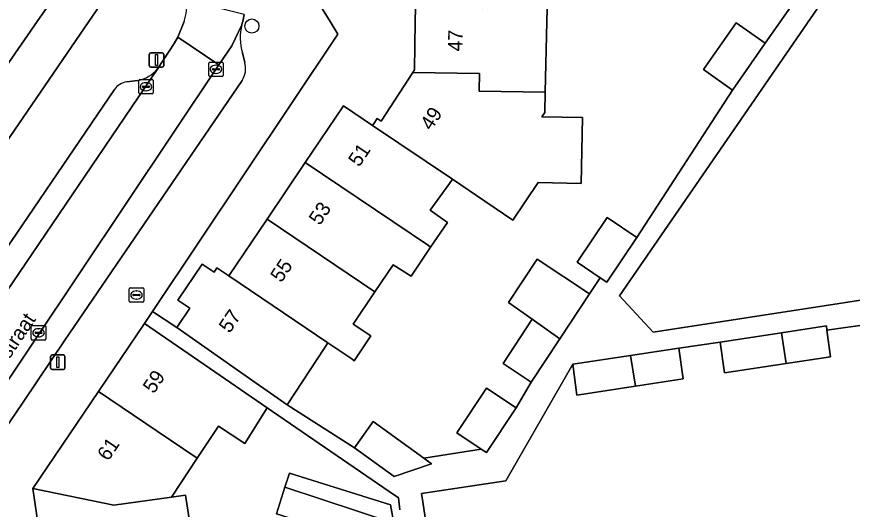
# Model space of a CAD drawing. Extents: x 159279 to 160377, y 384531 to 385888.
# Drawn here: x 159929.1 to 159986.7, y 384966.3 to 385000.3 of the extents above; entities that cross this region are included whole.
import ezdxf

# ---------------------------------------------------------------- set-up
doc = ezdxf.new("R2010")
doc.units = 0
for name, color, linetype in [('IMGEO_Boom', 7, 'Continuous'), ('IMGEO_Brandkraan', 7, 'Continuous'), ('IMGEO_Erf', 7, 'Continuous'), ('IMGEO_Kolk', 7, 'Continuous'), ('IMGEO_Lichtmast', 7, 'Continuous'), ('IMGEO_Openbare_ruimte_label', 7, 'Continuous'), ('IMGEO_Pand', 7, 'Continuous'), ('IMGEO_Pand_nummerreeks', 7, 'Continuous'), ('IMGEO_Parkeervlak_open', 7, 'Continuous'), ('IMGEO_Rijbaan_lokaal_open', 7, 'Continuous'), ('IMGEO_Voetpad_open', 7, 'Continuous')]:
    doc.layers.add(name, color=color, linetype=linetype)

msp = doc.modelspace()

# ---------------------------------------------------------------- linework, layer by layer
at = {"layer": 'IMGEO_Boom'}
msp.add_circle((159945.292, 384999.683), 0.489, dxfattribs=at)
at = {"layer": 'IMGEO_Brandkraan'}
for p, q in [((159936.904, 384981.624), (159937.756, 384981.624)), ((159936.829, 384980.698), (159936.829, 384981.55)), ((159937.088, 384981.118), (159937.088, 384981.13)), ((159937.526, 384981.081), (159937.128, 384981.081)), ((159937.131, 384981.167), (159937.529, 384981.167)), ((159937.317, 384981.404), (159937.342, 384981.404)), ((159937.572, 384981.13), (159937.572, 384981.118)), ((159937.83, 384981.55), (159937.83, 384980.698)), ((159937.756, 384980.624), (159936.904, 384980.624)), ((159937.34, 384980.844), (159937.315, 384980.844))]:
    msp.add_line(p, q, dxfattribs=at)
for points in [[(159936.904, 384981.624), (159937.756, 384981.624)], [(159936.829, 384980.698), (159936.829, 384981.55)], [(159937.83, 384981.55), (159937.83, 384980.698)], [(159937.756, 384980.624), (159936.904, 384980.624)]]:
    msp.add_lwpolyline(points, dxfattribs=at)
for centre, radius, start, end in [((159936.906, 384981.548), 0.0765, 91.55205, 178.44795), ((159936.906, 384981.548), 0.0765, 91.55205, 178.44795), ((159937.754, 384981.548), 0.0765, 1.55205, 88.44795), ((159937.754, 384981.548), 0.0765, 1.55205, 88.44795), ((159937.128, 384981.127), 0.0403, 85.87752, 175.75265), ((159937.125, 384981.117), 0.0366, 178.93798, 274.71019), ((159937.529, 384981.124), 0.043, 264.86636, 352.45326), ((159937.533, 384981.129), 0.0386, 1.73085, 96.63898), ((159936.906, 384980.7), 0.0765, 181.55205, 268.44795), ((159936.906, 384980.7), 0.0765, 181.55205, 268.44795), ((159937.754, 384980.7), 0.0765, 271.55205, 358.44795), ((159937.754, 384980.7), 0.0765, 271.55205, 358.44795)]:
    msp.add_arc(centre, radius, start, end, dxfattribs=at)
for centre, major_axis, ratio, start_param, end_param in [((159937.316, 384981.124), (-0.387, 0.002), 0.722429, 4.712389, 7.853982), ((159937.341, 384981.124), (-0.39, 0.002), 0.717154, 1.570796, 4.712389)]:
    msp.add_ellipse(centre, major_axis=major_axis, ratio=ratio, start_param=start_param, end_param=end_param, dxfattribs=at)
at = {"layer": 'IMGEO_Erf'}
for points in [[(159926.157, 384988.496), (159934.035, 385000), (159936.519, 385003.628), (159888.362, 385080.722)], [(159921.539, 385046.778), (159950.682, 385000), (159951.23, 384999.12), (159938.432, 384979.992), (159940.104, 384978.873), (159941.005, 384980.211), (159940.176, 384980.77), (159941.852, 384983.259), (159942.681, 384982.7), (159942.88, 384982.995), (159943.709, 384982.436), (159946.343, 384986.348), (159948.977, 384990.261), (159951.612, 384994.174), (159953.621, 384992.819), (159953.728, 384992.984), (159953.94, 384993.31), (159954.216, 384993.129), (159956.396, 384996.479), (159956.518, 384996.666), (159956.566, 385000), (159956.58, 385000.928)], [(159925.952, 385015.146), (159931.428, 385006.383), (159933.082, 385003.735), (159930.485, 385000), (159926.55, 384994.34)], [(159965.676, 385001.696), (159965.638, 385000), (159965.529, 384995.121), (159965.498, 384993.715), (159965.299, 384993.422), (159968.104, 384993.36), (159968.003, 384988.815), (159965.047, 384988.88), (159963.292, 384986.293), (159961.351, 384987.603), (159959.125, 384989.105), (159958.923, 384988.823), (159957.599, 384986.97), (159958.79, 384986.134), (159957.624, 384984.42), (159956.27, 384982.43), (159955.029, 384983.206), (159953.77, 384981.336), (159952.28, 384979.123), (159953.492, 384978.307), (159952.357, 384976.592), (159952.188, 384976.714), (159950.536, 384977.829), (159950.325, 384977.509), (159947.72, 384973.551), (159952.36, 384970.581), (159953.663, 384972.387), (159957.158, 384969.866), (159961.113, 384970.486), (159959.424, 384971.605), (159961.471, 384974.694), (159963.514, 384973.34), (159964.568, 384975.116), (159962.618, 384976.402), (159964.632, 384979.455), (159963.004, 384980.609), (159964.969, 384983.589), (159968.584, 384981.204), (159969.324, 384982.307), (159967.721, 384983.382), (159969.791, 384986.468), (159971.849, 384985.088), (159978.443, 384995.264), (159976.436, 384996.682), (159978.699, 384999.909), (159980.706, 384998.492), (159985.352, 385005.119)], [(159987.884, 384979.107), (159984.967, 384978.705), (159985.22, 384976.869), (159982.157, 384976.403), (159977.892, 384975.754), (159977.599, 384977.872), (159974.753, 384977.456), (159975.046, 384975.338), (159971.761, 384974.839), (159967.717, 384974.223), (159967.425, 384976.341), (159962.811, 384968.306), (159956.988, 384967.43), (159957.075, 384966.848), (159958.81, 384955.308)], [(159955.503, 384966.29), (159955.412, 384967.133), (159954.765, 384967.577), (159946.346, 384973.346), (159944.803, 384970.874), (159942.986, 384972.075), (159941.522, 384969.861), (159939.742, 384967.17), (159940.715, 384967.32), (159941.22, 384964.049)]]:
    msp.add_lwpolyline(points, dxfattribs=at)
for points in [[(159986.212, 385003.689), (159970.649, 384981.062), (159972.982, 384978.551), (159998.947, 384982.568)], [(159947.571, 384967.859), (159947.88, 384968.84), (159954.86, 384966.639), (159955.092, 384965.388), (159955.47, 384963.35), (159946.992, 384966.024)]]:
    msp.add_lwpolyline(points, close=True, dxfattribs=at)
at = {"layer": 'IMGEO_Kolk'}
for p, q in [((159942.385, 384997.197), (159943.237, 384997.197)), ((159942.31, 384996.271), (159942.31, 384997.123)), ((159942.569, 384996.691), (159942.569, 384996.703)), ((159943.007, 384996.654), (159942.609, 384996.654)), ((159942.612, 384996.74), (159943.01, 384996.74)), ((159942.798, 384996.977), (159942.823, 384996.977)), ((159943.053, 384996.703), (159943.053, 384996.691)), ((159943.311, 384997.123), (159943.311, 384996.271)), ((159937.558, 384995.994), (159938.41, 384995.994)), ((159943.237, 384996.197), (159942.385, 384996.197)), ((159942.821, 384996.417), (159942.796, 384996.417)), ((159937.483, 384995.068), (159937.483, 384995.92)), ((159937.742, 384995.488), (159937.742, 384995.5)), ((159938.18, 384995.451), (159937.782, 384995.451)), ((159937.785, 384995.537), (159938.183, 384995.537)), ((159937.971, 384995.774), (159937.996, 384995.774)), ((159938.226, 384995.5), (159938.226, 384995.488)), ((159938.484, 384995.92), (159938.484, 384995.068)), ((159938.41, 384994.994), (159937.558, 384994.994)), ((159937.994, 384995.214), (159937.969, 384995.214)), ((159930.072, 384978.093), (159930.072, 384978.945)), ((159930.147, 384979.019), (159930.999, 384979.019)), ((159930.56, 384978.799), (159930.585, 384978.799)), ((159931.073, 384978.945), (159931.073, 384978.093)), ((159930.331, 384978.513), (159930.331, 384978.525)), ((159930.769, 384978.476), (159930.371, 384978.476)), ((159930.374, 384978.562), (159930.772, 384978.562)), ((159930.583, 384978.239), (159930.558, 384978.239)), ((159930.815, 384978.525), (159930.815, 384978.513)), ((159930.999, 384978.019), (159930.147, 384978.019))]:
    msp.add_line(p, q, dxfattribs=at)
for points in [[(159942.385, 384997.197), (159943.237, 384997.197)], [(159942.31, 384996.271), (159942.31, 384997.123)], [(159943.311, 384997.123), (159943.311, 384996.271)], [(159937.558, 384995.994), (159938.41, 384995.994)], [(159943.237, 384996.197), (159942.385, 384996.197)], [(159937.483, 384995.068), (159937.483, 384995.92)], [(159938.484, 384995.92), (159938.484, 384995.068)], [(159938.41, 384994.994), (159937.558, 384994.994)], [(159930.072, 384978.093), (159930.072, 384978.945)], [(159930.147, 384979.019), (159930.999, 384979.019)], [(159931.073, 384978.945), (159931.073, 384978.093)], [(159930.999, 384978.019), (159930.147, 384978.019)]]:
    msp.add_lwpolyline(points, dxfattribs=at)
for centre, radius, start, end in [((159942.387, 384997.121), 0.0765, 91.55205, 178.44795), ((159942.387, 384997.121), 0.0765, 91.55205, 178.44795), ((159943.235, 384997.121), 0.0765, 1.55205, 88.44795), ((159943.235, 384997.121), 0.0765, 1.55205, 88.44795), ((159942.609, 384996.7), 0.0403, 85.87752, 175.75265), ((159942.606, 384996.69), 0.0366, 178.93798, 274.71019), ((159943.01, 384996.697), 0.043, 264.86636, 352.45326), ((159943.014, 384996.702), 0.0386, 1.73085, 96.63898), ((159937.56, 384995.918), 0.0765, 91.55205, 178.44795), ((159937.56, 384995.918), 0.0765, 91.55205, 178.44795), ((159938.408, 384995.918), 0.0765, 1.55205, 88.44795), ((159938.408, 384995.918), 0.0765, 1.55205, 88.44795), ((159942.387, 384996.273), 0.0765, 181.55205, 268.44795), ((159942.387, 384996.273), 0.0765, 181.55205, 268.44795), ((159943.235, 384996.273), 0.0765, 271.55205, 358.44795), ((159943.235, 384996.273), 0.0765, 271.55205, 358.44795), ((159937.782, 384995.497), 0.0403, 85.87752, 175.75265), ((159937.779, 384995.487), 0.0366, 178.93798, 274.71019), ((159938.183, 384995.494), 0.043, 264.86636, 352.45326), ((159938.187, 384995.499), 0.0386, 1.73085, 96.63898), ((159937.56, 384995.07), 0.0765, 181.55205, 268.44795), ((159937.56, 384995.07), 0.0765, 181.55205, 268.44795), ((159938.408, 384995.07), 0.0765, 271.55205, 358.44795), ((159938.408, 384995.07), 0.0765, 271.55205, 358.44795), ((159930.149, 384978.943), 0.0765, 91.55205, 178.44795), ((159930.149, 384978.943), 0.0765, 91.55205, 178.44795), ((159930.997, 384978.943), 0.0765, 1.55205, 88.44795), ((159930.997, 384978.943), 0.0765, 1.55205, 88.44795), ((159930.371, 384978.522), 0.0403, 85.87752, 175.75265), ((159930.368, 384978.512), 0.0366, 178.93798, 274.71019), ((159930.772, 384978.519), 0.043, 264.86636, 352.45326), ((159930.776, 384978.524), 0.0386, 1.73085, 96.63898), ((159930.149, 384978.095), 0.0765, 181.55205, 268.44795), ((159930.149, 384978.095), 0.0765, 181.55205, 268.44795), ((159930.997, 384978.095), 0.0765, 271.55205, 358.44795), ((159930.997, 384978.095), 0.0765, 271.55205, 358.44795)]:
    msp.add_arc(centre, radius, start, end, dxfattribs=at)
for centre, major_axis, ratio, start_param, end_param in [((159942.797, 384996.697), (-0.387, 0.002), 0.722429, 4.712389, 7.853982), ((159942.822, 384996.697), (-0.39, 0.002), 0.717154, 1.570796, 4.712389), ((159937.97, 384995.494), (-0.387, 0.002), 0.722429, 4.712389, 7.853982), ((159937.995, 384995.494), (-0.39, 0.002), 0.717154, 1.570796, 4.712389), ((159930.559, 384978.519), (-0.387, 0.002), 0.722429, 4.712389, 7.853982), ((159930.584, 384978.519), (-0.39, 0.002), 0.717154, 1.570796, 4.712389)]:
    msp.add_ellipse(centre, major_axis=major_axis, ratio=ratio, start_param=start_param, end_param=end_param, dxfattribs=at)
at = {"layer": 'IMGEO_Lichtmast'}
for p, q in [((159938.215, 384996.94), (159938.215, 384997.74)), ((159938.215, 384997.74), (159938.215, 384996.94)), ((159938.315, 384997.84), (159939.105, 384997.84)), ((159939.105, 384997.84), (159938.315, 384997.84)), ((159939.205, 384997.74), (159939.205, 384996.94)), ((159939.205, 384996.94), (159939.205, 384997.74)), ((159939.105, 384996.84), (159938.315, 384996.84)), ((159938.315, 384996.84), (159939.105, 384996.84)), ((159931.505, 384976.987), (159932.295, 384976.987)), ((159932.295, 384976.987), (159931.505, 384976.987)), ((159931.405, 384976.087), (159931.405, 384976.887)), ((159931.405, 384976.887), (159931.405, 384976.087)), ((159932.395, 384976.887), (159932.395, 384976.087)), ((159932.395, 384976.087), (159932.395, 384976.887)), ((159932.295, 384975.987), (159931.505, 384975.987)), ((159931.505, 384975.987), (159932.295, 384975.987))]:
    msp.add_line(p, q, dxfattribs=at)
for points in [[(159938.635, 384997.715), (159938.785, 384997.715), (159938.785, 384996.965), (159938.635, 384996.965), (159938.635, 384997.715)], [(159931.825, 384976.862), (159931.975, 384976.862), (159931.975, 384976.112), (159931.825, 384976.112), (159931.825, 384976.862)]]:
    msp.add_lwpolyline(points, dxfattribs=at)
for centre, start, end in [((159938.315, 384997.74), 90, 180), ((159938.315, 384997.74), 90, 180), ((159939.105, 384997.74), 0, 90), ((159939.105, 384997.74), 360, 90), ((159938.315, 384996.94), 180, 270), ((159938.315, 384996.94), 180, 270), ((159939.105, 384996.94), 270, 0), ((159939.105, 384996.94), 270, 0), ((159931.505, 384976.887), 90, 180), ((159931.505, 384976.887), 90, 180), ((159932.295, 384976.887), 0, 90), ((159932.295, 384976.887), 360, 90), ((159931.505, 384976.087), 180, 270), ((159931.505, 384976.087), 180, 270), ((159932.295, 384976.087), 270, 0), ((159932.295, 384976.087), 270, 0)]:
    msp.add_arc(centre, 0.1, start, end, dxfattribs=at)
at = {"layer": 'IMGEO_Pand'}
for points in [[(159927.193, 385003.737), (159925.432, 385000.702), (159923.251, 385002.239), (159921.712, 385000), (159920.787, 384998.654), (159919.751, 384999.204), (159919.488, 384998.833), (159927.211, 384993.538), (159927.372, 384993.77), (159926.55, 384994.34), (159930.485, 385000), (159933.082, 385003.735), (159931.428, 385006.383)], [(159956.58, 385000.928), (159956.566, 385000), (159956.518, 384996.666), (159956.396, 384996.479), (159960.997, 384996.414), (159960.98, 384995.185), (159965.529, 384995.121), (159965.638, 385000), (159965.676, 385001.696), (159961.204, 385001.759), (159961.191, 385000.864)], [(159978.699, 384999.909), (159976.436, 384996.682), (159978.443, 384995.264), (159980.706, 384998.492)], [(159965.529, 384995.121), (159960.98, 384995.185), (159960.997, 384996.414), (159956.396, 384996.479), (159954.216, 384993.129), (159953.94, 384993.31), (159953.728, 384992.984), (159953.621, 384992.819), (159959.125, 384989.105), (159961.351, 384987.603), (159963.292, 384986.293), (159965.047, 384988.88), (159968.003, 384988.815), (159968.104, 384993.36), (159965.299, 384993.422), (159965.498, 384993.715)], [(159959.125, 384989.105), (159953.621, 384992.819), (159951.612, 384994.174), (159948.977, 384990.261), (159957.464, 384984.534), (159957.624, 384984.42), (159958.79, 384986.134), (159957.599, 384986.97), (159958.923, 384988.823)], [(159948.977, 384990.261), (159946.343, 384986.348), (159953.77, 384981.336), (159955.029, 384983.206), (159956.27, 384982.43), (159957.624, 384984.42), (159957.464, 384984.534)], [(159953.77, 384981.336), (159946.343, 384986.348), (159943.709, 384982.436), (159950.536, 384977.829), (159952.188, 384976.714), (159952.357, 384976.592), (159953.492, 384978.307), (159952.28, 384979.123)], [(159971.849, 384985.088), (159969.791, 384986.468), (159967.721, 384983.382), (159969.324, 384982.307), (159969.778, 384982.002)], [(159968.584, 384981.204), (159964.969, 384983.589), (159963.004, 384980.609), (159964.632, 384979.455), (159966.538, 384978.104)], [(159943.709, 384982.436), (159942.88, 384982.995), (159942.681, 384982.7), (159941.852, 384983.259), (159940.176, 384980.77), (159941.005, 384980.211), (159940.104, 384978.873), (159944.203, 384976.01), (159947.72, 384973.551), (159950.325, 384977.509), (159950.536, 384977.829)], [(159966.538, 384978.104), (159964.632, 384979.455), (159962.618, 384976.402), (159964.568, 384975.116)], [(159934.703, 384974.467), (159938.763, 384971.725), (159941.522, 384969.861), (159942.986, 384972.075), (159944.803, 384970.874), (159946.346, 384973.346), (159941.996, 384976.327), (159937.871, 384979.153)], [(159984.967, 384978.705), (159984.928, 384978.987), (159981.822, 384978.514), (159982.157, 384976.403), (159985.22, 384976.869)], [(159981.822, 384978.514), (159977.599, 384977.872), (159977.892, 384975.754), (159982.157, 384976.403)], [(159971.761, 384974.839), (159975.046, 384975.338), (159974.753, 384977.456), (159971.413, 384976.948)], [(159971.413, 384976.948), (159967.425, 384976.341), (159967.717, 384974.223), (159971.761, 384974.839)], [(159963.514, 384973.34), (159961.471, 384974.694), (159959.424, 384971.605), (159961.113, 384970.486), (159961.468, 384970.251)], [(159930.173, 384967.765), (159935.769, 384966.62), (159939.742, 384967.17), (159941.522, 384969.861), (159938.763, 384971.725), (159934.703, 384974.467)], [(159953.663, 384972.387), (159952.36, 384970.581), (159955.115, 384968.594), (159957.693, 384969.48), (159957.158, 384969.866)], [(159947.571, 384967.859), (159955.092, 384965.388), (159954.86, 384966.639), (159947.88, 384968.84)], [(159931.355, 384959.765), (159939.859, 384961.021), (159939.433, 384963.773), (159941.22, 384964.049), (159940.715, 384967.32), (159939.742, 384967.17), (159935.769, 384966.62), (159930.173, 384967.765)], [(159947.571, 384967.859), (159946.992, 384966.024), (159955.47, 384963.35), (159955.092, 384965.388)]]:
    msp.add_lwpolyline(points, close=True, dxfattribs=at)
at = {"layer": 'IMGEO_Parkeervlak_open'}
for points in [[(159944.595, 384999.764), (159943.897, 384998.316), (159943.017, 384997.004), (159927.015, 384973.085), (159922.945, 384967.045)], [(159944.802, 384997.16), (159944.636, 384997.83)], [(159922.838, 384973.246), (159938.797, 384996.749)], [(159924.986, 384967.08), (159929.509, 384973.72), (159932.389, 384978.008), (159944.621, 384995.927)], [(159937.41, 384995.933), (159936.661, 384995.825)], [(159935.802, 384995.298), (159922.705, 384976.055), (159922.182, 384975.286)]]:
    msp.add_lwpolyline(points, dxfattribs=at)
for centre, radius, start, end in [((159948.278, 384998.875), 3.789, 166.42427, 196.00466), ((159943.31, 384996.749), 1.548, 327.9105, 15.38716), ((159937.047, 384998.137), 2.233, 279.35215, 321.58616), ((159936.787, 384994.655), 1.176, 96.16983, 146.88874)]:
    msp.add_arc(centre, radius, start, end, dxfattribs=at)
at = {"layer": 'IMGEO_Rijbaan_lokaal_open'}
msp.add_lwpolyline([(159940.623, 385000), (159940.185, 384998.925), (159943.017, 384997.004), (159943.897, 384998.316), (159944.595, 384999.764), (159944.63, 384999.881), (159944.663, 385000), (159944.764, 385000.479), (159940.821, 385001.478)], dxfattribs=at)
msp.add_lwpolyline([(159927.015, 384973.085), (159943.017, 384997.004), (159940.185, 384998.925), (159939.918, 384998.483), (159938.797, 384996.749), (159922.838, 384973.246), (159922.466, 384972.707), (159920.628, 384970.045), (159919.83, 384968.889), (159922.945, 384967.045)], close=True, dxfattribs=at)
msp.add_arc((159935.497, 385001.439), 5.324, 344.31912, 0.4205, dxfattribs=at)
at = {"layer": 'IMGEO_Voetpad_open'}
for points in [[(159872.121, 385097.552), (159872.011, 385097.626), (159871.548, 385097.911), (159871.061, 385098.154), (159869.401, 385095.52), (159877.92, 385089.911), (159882.977, 385086.545), (159886.159, 385084.445), (159887.093, 385082.754), (159888.362, 385080.722), (159936.519, 385003.628), (159934.035, 385000), (159926.157, 384988.496), (159925.515, 384987.558), (159922.318, 384982.839), (159919.321, 384978.411), (159922.705, 384976.055), (159935.802, 384995.298)], [(159925.436, 384938.175), (159925.666, 384938.022), (159928.099, 384938.394), (159928.311, 384938.426), (159934.331, 384939.346), (159933.907, 384942.703), (159933.789, 384943.295), (159932.965, 384948.873), (159932.16, 384954.319), (159931.355, 384959.765), (159930.173, 384967.765), (159934.703, 384974.467), (159937.871, 384979.153), (159938.432, 384979.992), (159951.23, 384999.12), (159950.682, 385000), (159921.539, 385046.778), (159920.97, 385047.69), (159895.629, 385088.366), (159894.998, 385089.378)], [(159985.352, 385005.119), (159980.706, 384998.492), (159978.443, 384995.264), (159971.849, 384985.088), (159969.778, 384982.002), (159969.324, 384982.307), (159968.584, 384981.204), (159966.538, 384978.104), (159964.568, 384975.116), (159963.514, 384973.34), (159961.468, 384970.251), (159961.113, 384970.486), (159957.158, 384969.866), (159957.693, 384969.48), (159955.115, 384968.594), (159952.36, 384970.581), (159947.72, 384973.551), (159944.203, 384976.01), (159940.104, 384978.873), (159938.432, 384979.992), (159937.871, 384979.153), (159941.996, 384976.327), (159946.346, 384973.346), (159954.765, 384967.577), (159955.412, 384967.133), (159955.503, 384966.29)], [(159944.764, 385000.479), (159944.663, 385000), (159944.63, 384999.881), (159944.595, 384999.764)], [(159938.797, 384996.749), (159939.918, 384998.483), (159940.185, 384998.925), (159940.623, 385000)], [(159944.636, 384997.83), (159944.802, 384997.16)], [(159944.621, 384995.927), (159932.389, 384978.008), (159929.509, 384973.72), (159924.986, 384967.08)], [(159936.661, 384995.825), (159937.41, 384995.933)], [(159958.81, 384955.308), (159957.075, 384966.848), (159956.988, 384967.43), (159962.811, 384968.306), (159967.425, 384976.341), (159971.413, 384976.948), (159974.753, 384977.456), (159977.599, 384977.872), (159981.822, 384978.514), (159984.928, 384978.987), (159984.967, 384978.705), (159987.884, 384979.107), (159987.828, 384979.521), (159992.262, 384980.121), (159995.384, 384980.544), (159998.701, 384980.993), (160001.005, 384980.958), (160004.61, 384979.318), (160009.763, 384976.973), (160009.612, 384976.64), (160011.982, 384975.562), (160015.912, 384973.87), (160018.2, 384972.885), (160037.852, 384963.858)]]:
    msp.add_lwpolyline(points, dxfattribs=at)
msp.add_lwpolyline([(159986.212, 385003.689), (159998.947, 384982.568), (159972.982, 384978.551), (159970.649, 384981.062)], close=True, dxfattribs=at)
for centre, radius, start, end in [((159935.497, 385001.439), 5.324, 344.31912, 0.4205), ((159948.278, 384998.875), 3.789, 166.42427, 196.00466), ((159943.31, 384996.749), 1.548, 327.9105, 15.38716), ((159937.047, 384998.137), 2.233, 279.35215, 321.58616), ((159936.787, 384994.655), 1.176, 96.16983, 146.88874)]:
    msp.add_arc(centre, radius, start, end, dxfattribs=at)

# ---------------------------------------------------------------- texts
at = {"layer": 'IMGEO_Openbare_ruimte_label'}
msp.add_text('Stevinstraat', height=1, rotation=56.00796, dxfattribs=at).set_placement((159926.476, 384973.586))
at = {"layer": 'IMGEO_Pand_nummerreeks'}
for s, rotation, p in [('47', 89.16657, (159959.816, 384997.923)), ('49', 56.94055, (159957.665, 384992.416)), ('51', 56.04673, (159952.694, 384989.909)), ('53', 56.0459, (159949.975, 384985.87)), ('55', 56.04673, (159947.319, 384981.927)), ('57', 56.041, (159943.762, 384978.435)), ('59', 55.9423, (159938.522, 384974.259)), ('61', 55.9423, (159935.377, 384969.608))]:
    msp.add_text(s, height=1, rotation=rotation, dxfattribs=at).set_placement(p)

doc.saveas('drawing.dxf')
